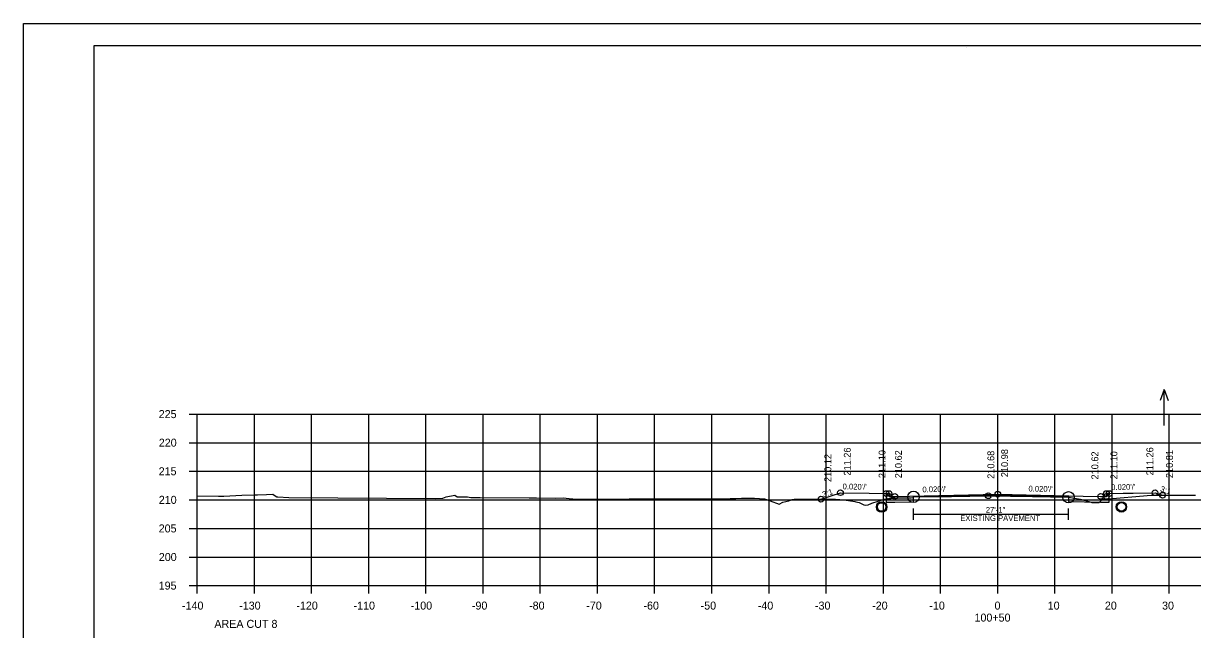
# Model space of a CAD drawing. Extents: x 1368968 to 1369915, y 377395 to 380381.
# Drawn here: x 1368967.7 to 1369172.2, y 377515 to 377621 of the extents above; entities that cross this region are included whole.
import ezdxf

# ---------------------------------------------------------------- set-up
doc = ezdxf.new("R2010")
doc.units = 0
for name, color, linetype in [('S_BORDER_NO_PLOT', 7, 'Continuous'), ('S_BREAKLINE_ANNOT', 7, 'Continuous'), ('S_BRIDGE', 7, 'Continuous'), ('S_BRIDGE_ANNOT', 7, 'Continuous'), ('S_CROSS_DRAIN', 7, 'Continuous'), ('S_CTL_TABLE', 7, 'Continuous'), ('S_CURB_ANNOT', 7, 'Continuous'), ('S_DITCHLINE_ANNOT', 7, 'Continuous'), ('S_DROP_INLET', 7, 'Continuous'), ('S_EXIST_ROW_ANNOT', 7, 'Continuous'), ('S_EXISTING_ALIGNMENT', 7, 'Continuous'), ('S_EXISTING_ALIGNMENT_ANNOT', 7, 'Continuous'), ('S_FENCE', 7, 'Continuous')]:
    doc.layers.add(name, color=color, linetype=linetype)

msp = doc.modelspace()

# ---------------------------------------------------------------- linework, layer by layer
at = {"layer": 'S_BORDER_NO_PLOT'}
msp.add_lwpolyline([(1369118.62, 377538.77), (1369118.63, 377537.26), (1369120.13, 377537.29), (1369123.4, 377537.35), (1369123.4, 377538.19), (1369138.13, 377538.48), (1369150.52, 377538.24), (1369150.52, 377537.41), (1369156.13, 377537.29), (1369157.63, 377537.26), (1369157.64, 377538.77)], dxfattribs=at)
at = {"layer": 'S_BREAKLINE_ANNOT'}
for p, q in [((1368996.73, 377552.68), (1368998.13, 377552.68)), ((1368998.13, 377522.68), (1368998.13, 377552.68)), ((1368996.73, 377547.68), (1368998.13, 377547.68)), ((1368996.73, 377542.68), (1368998.13, 377542.68)), ((1368996.73, 377537.68), (1368998.13, 377537.68)), ((1368996.73, 377532.68), (1368998.13, 377532.68)), ((1368996.73, 377527.68), (1368998.13, 377527.68)), ((1368996.73, 377522.68), (1368998.13, 377522.68)), ((1368998.13, 377522.68), (1369278.13, 377522.68)), ((1368998.13, 377521.28), (1368998.13, 377522.68)), ((1369008.13, 377521.28), (1369008.13, 377522.68)), ((1369018.13, 377521.28), (1369018.13, 377522.68)), ((1369028.13, 377521.28), (1369028.13, 377522.68)), ((1369038.13, 377521.28), (1369038.13, 377522.68)), ((1369048.13, 377521.28), (1369048.13, 377522.68)), ((1369058.13, 377521.28), (1369058.13, 377522.68)), ((1369068.13, 377521.28), (1369068.13, 377522.68)), ((1369078.13, 377521.28), (1369078.13, 377522.68)), ((1369088.13, 377521.28), (1369088.13, 377522.68)), ((1369098.13, 377521.28), (1369098.13, 377522.68)), ((1369108.13, 377521.28), (1369108.13, 377522.68)), ((1369118.13, 377521.28), (1369118.13, 377522.68)), ((1369128.13, 377521.28), (1369128.13, 377522.68)), ((1369138.13, 377521.28), (1369138.13, 377522.68)), ((1369148.13, 377521.28), (1369148.13, 377522.68)), ((1369158.13, 377521.28), (1369158.13, 377522.68)), ((1369168.13, 377521.28), (1369168.13, 377522.68))]:
    msp.add_line(p, q, dxfattribs=at)
at = {"layer": 'S_BRIDGE_ANNOT'}
for p, q in [((1368980.13, 377617.14), (1369296.31, 377617.14)), ((1368980.13, 377411.68), (1368980.13, 377617.14)), ((1369132.65, 377616.88), (1369132.65, 377616.88)), ((1369132.65, 377616.88), (1369132.65, 377616.88))]:
    msp.add_line(p, q, dxfattribs=at)
at = {"layer": 'S_CROSS_DRAIN'}
msp.add_line((1369123.4, 377535.19), (1369150.52, 377535.19), dxfattribs=at)
at = {"layer": 'S_CTL_TABLE'}
msp.add_lwpolyline([(1368998.13, 377538.41), (1369001.86, 377538.34), (1369002.8, 377538.34), (1369005.91, 377538.49), (1369008.23, 377538.53), (1369008.67, 377538.56), (1369010.26, 377538.62), (1369011.35, 377538.65), (1369011.42, 377538.62), (1369012.08, 377538.23), (1369012.24, 377538.22), (1369014.15, 377538.1), (1369039.81, 377537.94), (1369041.06, 377537.98), (1369041.66, 377538.22), (1369043.17, 377538.5), (1369043.59, 377538.23), (1369045.39, 377538.21), (1369045.98, 377538.1), (1369047.59, 377538.09), (1369056.18, 377538.06), (1369057.46, 377538.02), (1369060.78, 377537.98), (1369062.14, 377538.03), (1369063.2, 377537.93), (1369064.48, 377537.79), (1369068.34, 377537.81), (1369073.66, 377537.83), (1369077.04, 377537.85), (1369088.96, 377537.83), (1369089.29, 377537.84), (1369089.54, 377537.84), (1369090.25, 377537.86), (1369091.33, 377537.89), (1369092.32, 377537.92), (1369093.29, 377537.95), (1369094.1, 377538), (1369095.6, 377537.98), (1369097.34, 377537.87), (1369098.35, 377537.5), (1369099.89, 377536.94), (1369100.53, 377537.28), (1369101.6, 377537.49), (1369102.19, 377537.74), (1369102.54, 377537.8), (1369104.35, 377537.81), (1369105.57, 377537.8), (1369109.26, 377537.8), (1369109.7, 377537.79), (1369109.78, 377537.78), (1369111.28, 377537.67), (1369113.13, 377537.39), (1369113.29, 377537.36), (1369113.87, 377537.2), (1369114.69, 377536.83), (1369115.03, 377536.74), (1369115.45, 377536.83), (1369116.12, 377537.11), (1369118.32, 377537.8), (1369119.69, 377538.05), (1369120.03, 377538.05), (1369120.51, 377538.05), (1369123.01, 377538.06), (1369123.35, 377538.1), (1369123.4, 377538.19), (1369130.03, 377538.28), (1369136.48, 377538.39), (1369144.23, 377538.24), (1369150.52, 377538.13), (1369152.23, 377537.85), (1369152.52, 377537.8), (1369154.48, 377537.25), (1369154.57, 377537.23), (1369155.83, 377537.2), (1369155.85, 377537.2), (1369156.33, 377537.71), (1369156.33, 377537.72), (1369156.41, 377537.73), (1369156.5, 377537.74), (1369156.86, 377537.8), (1369164.99, 377538.5), (1369167.02, 377538.49), (1369168.44, 377538.49), (1369172.7, 377538.47)], dxfattribs=at)
at = {"layer": 'S_CURB_ANNOT'}
msp.add_lwpolyline([(1369107.22, 377537.8), (1369110.62, 377538.93), (1369115.62, 377538.83), (1369118.29, 377538.78), (1369118.62, 377538.77), (1369119.12, 377538.77), (1369119.13, 377538.27), (1369119.29, 377538.28), (1369120.13, 377538.29), (1369138.13, 377538.65), (1369153.1, 377538.35), (1369156.13, 377538.29), (1369156.21, 377538.29), (1369157.13, 377538.27), (1369157.14, 377538.57), (1369157.14, 377538.77), (1369157.35, 377538.77), (1369157.64, 377538.77), (1369160.07, 377538.82), (1369160.64, 377538.83), (1369161.81, 377538.86), (1369165.64, 377538.93), (1369166.19, 377538.75), (1369166.97, 377538.49)], dxfattribs=at)
at = {"layer": 'S_DITCHLINE_ANNOT'}
for p, q in [((1368998.13, 377552.68), (1369278.13, 377552.68)), ((1368998.13, 377522.68), (1368998.13, 377552.68)), ((1369008.13, 377522.68), (1369008.13, 377552.68)), ((1369018.13, 377522.68), (1369018.13, 377552.68)), ((1369028.13, 377522.68), (1369028.13, 377552.68)), ((1369038.13, 377522.68), (1369038.13, 377552.68)), ((1369048.13, 377522.68), (1369048.13, 377552.68)), ((1369058.13, 377522.68), (1369058.13, 377552.68)), ((1369068.13, 377522.68), (1369068.13, 377552.68)), ((1369078.13, 377522.68), (1369078.13, 377552.68)), ((1369088.13, 377522.68), (1369088.13, 377552.68)), ((1369098.13, 377522.68), (1369098.13, 377552.68)), ((1369108.13, 377522.68), (1369108.13, 377552.68)), ((1369118.13, 377522.68), (1369118.13, 377552.68)), ((1369128.13, 377522.68), (1369128.13, 377552.68)), ((1369138.13, 377522.68), (1369138.13, 377552.68)), ((1369148.13, 377522.68), (1369148.13, 377552.68)), ((1369158.13, 377522.68), (1369158.13, 377552.68)), ((1369168.13, 377522.68), (1369168.13, 377552.68)), ((1368998.13, 377547.68), (1369278.13, 377547.68)), ((1368998.13, 377542.68), (1369278.13, 377542.68)), ((1368998.13, 377537.68), (1369278.13, 377537.68)), ((1368998.13, 377532.68), (1369278.13, 377532.68)), ((1368998.13, 377527.68), (1369278.13, 377527.68)), ((1368998.13, 377522.68), (1369278.13, 377522.68))]:
    msp.add_line(p, q, dxfattribs=at)
at = {"layer": 'S_DROP_INLET'}
msp.add_line((1368967.73, 377621.03), (1369301.07, 377621.03), dxfattribs=at)
for points in [[(1368967.73, 377621.03), (1369301.07, 377621.03), (1369301.07, 377407.69), (1368967.73, 377407.69)], [(1369214.05, 377617.14), (1369214.05, 377607.26), (1369249.79, 377607.26), (1369249.79, 377604.34), (1369272.99, 377604.34), (1369272.99, 377580), (1369296.31, 377580), (1369296.31, 377411.68), (1368980.13, 377411.68), (1368980.13, 377617.14)]]:
    msp.add_lwpolyline(points, close=True, dxfattribs=at)
for centre, radius in [((1369107.22, 377537.8), 0.5), ((1369110.62, 377538.93), 0.5), ((1369118.62, 377538.77), 0.5), ((1369119.12, 377538.77), 0.5), ((1369119.13, 377538.27), 0.5), ((1369120.13, 377538.29), 0.5), ((1369120.13, 377538.29), 0.5), ((1369123.4, 377538.19), 1), ((1369136.48, 377538.39), 0.5), ((1369138.13, 377538.65), 0.5), ((1369150.52, 377538.13), 1), ((1369156.13, 377538.29), 0.5), ((1369156.13, 377538.29), 0.5), ((1369157.13, 377538.27), 0.5), ((1369157.14, 377538.77), 0.5), ((1369157.64, 377538.77), 0.5), ((1369165.64, 377538.93), 0.5), ((1369166.97, 377538.49), 0.5), ((1369117.83, 377536.43), 0.917), ((1369159.76, 377536.44), 0.917)]:
    msp.add_circle(centre, radius, dxfattribs=at)
at = {"layer": 'S_EXIST_ROW_ANNOT'}
for p, q in [((1369123.4, 377534.19), (1369123.4, 377536.19)), ((1369150.52, 377534.19), (1369150.52, 377536.19))]:
    msp.add_line(p, q, dxfattribs=at)
for centre in [(1369117.83, 377536.43), (1369159.76, 377536.44)]:
    msp.add_circle(centre, 0.75, dxfattribs=at)
at = {"layer": 'S_EXISTING_ALIGNMENT'}
for p, q in [((1369167.26, 377556.97), (1369166.56, 377555.05)), ((1369167.26, 377550.68), (1369167.26, 377556.97)), ((1369167.26, 377556.97), (1369167.96, 377555.05))]:
    msp.add_line(p, q, dxfattribs=at)
at = {"layer": 'S_EXISTING_ALIGNMENT_ANNOT'}
msp.add_line((1369138.13, 377538.36), (1369138.13, 377548.36), dxfattribs=at)

# ---------------------------------------------------------------- texts
at = {"layer": 'S_BRIDGE'}
for s, p in [('225', (1368991.39, 377551.98)), ('220', (1368991.41, 377546.98)), ('215', (1368991.39, 377541.98)), ('210', (1368991.41, 377536.98)), ('205', (1368991.39, 377531.98)), ('200', (1368991.41, 377526.98)), ('195', (1368991.39, 377521.98)), ('-140', (1368995.47, 377518.48)), ('-130', (1369005.47, 377518.48)), ('-120', (1369015.47, 377518.48)), ('-110', (1369025.47, 377518.48)), ('-100', (1369035.47, 377518.48)), ('-90', (1369046.17, 377518.48)), ('-80', (1369056.17, 377518.48)), ('-70', (1369066.17, 377518.48)), ('-60', (1369076.17, 377518.48)), ('-50', (1369086.17, 377518.48)), ('-40', (1369096.17, 377518.48)), ('-30', (1369106.17, 377518.48)), ('-20', (1369116.17, 377518.48)), ('-10', (1369126.17, 377518.48)), ('0', (1369137.57, 377518.48)), ('10', (1369146.87, 377518.48)), ('20', (1369156.87, 377518.48)), ('30', (1369166.87, 377518.48)), ('100+50', (1369134.07, 377516.38)), ('AREA CUT 8', (1369001.13, 377515.28))]:
    msp.add_text(s, height=1.4, dxfattribs=at).set_placement(p)
at = {"layer": 'S_EXIST_ROW_ANNOT'}
for s, p in [('27\'-1"', (1369136.04, 377535.42)), ('EXISTING PAVEMENT', (1369131.57, 377533.98))]:
    msp.add_text(s, height=1, dxfattribs=at).set_placement(p)
at = {"layer": 'S_EXISTING_ALIGNMENT_ANNOT'}
for s, p in [('210.12', (1369109.02, 377540.8)), ('211.26', (1369112.42, 377541.93)), ('211.10', (1369118.5, 377541.48)), ('210.62', (1369121.37, 377541.45)), ('210.68', (1369137.53, 377541.36)), ('210.98', (1369139.93, 377541.65)), ('210.62', (1369155.72, 377541.24)), ('211.10', (1369159.05, 377541.27)), ('211.26', (1369165.34, 377541.97)), ('210.81', (1369168.77, 377541.49))]:
    msp.add_text(s, height=1.2, rotation=90, dxfattribs=at).set_placement(p)
at = {"layer": 'S_FENCE'}
for s, rotation, p in [('3:1', 18.4403, (1369107.64, 377538.11)), ("0.020'/'", 358.8541, (1369110.99, 377539.53)), ("0.020'/'", 1.1458, (1369124.97, 377538.99)), ("0.020'/'", 358.8542, (1369143.5, 377539.15)), ("0.020'/'", 1.1457, (1369157.98, 377539.38)), ('3:1', 341.544, (1369166.47, 377539.19))]:
    msp.add_text(s, height=1, rotation=rotation, dxfattribs=at).set_placement(p)

doc.saveas('drawing.dxf')
